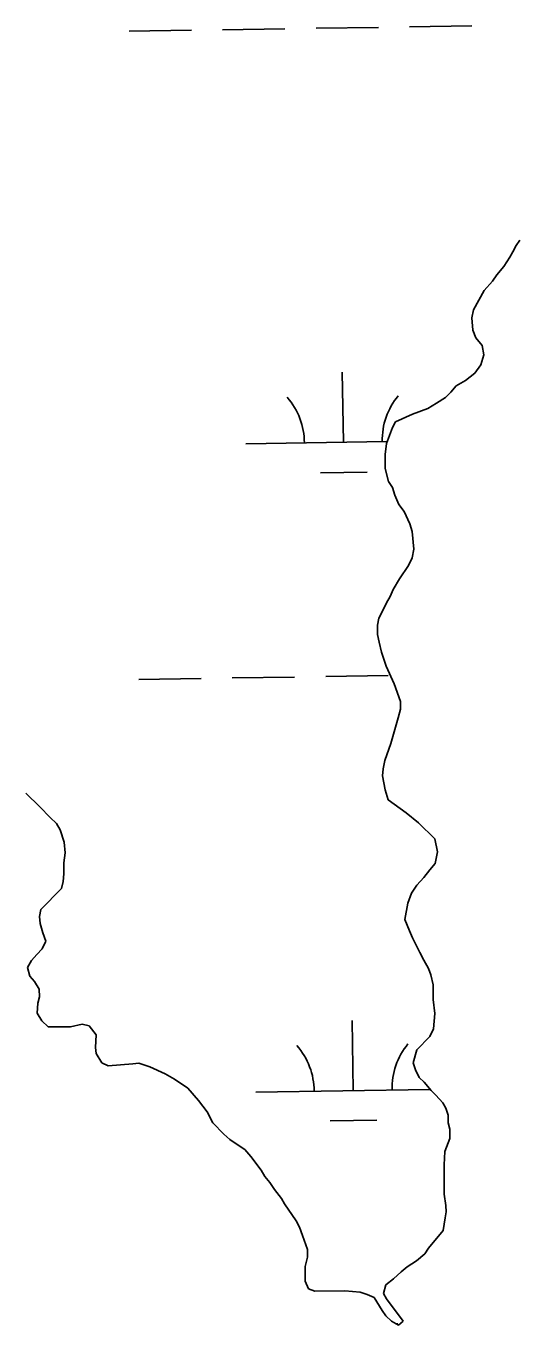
# Model space of a CAD drawing. Extents: x 3807117 to 3845308, y 337856 to 363736.
# Drawn here: x 3841467 to 3841719, y 353514 to 354180 of the extents above; entities that cross this region are included whole.
import ezdxf

# ---------------------------------------------------------------- set-up
doc = ezdxf.new("R2010")
doc.units = 0
doc.layers.add('V-TOPO-SHOR', color=7, linetype='Continuous')
doc.layers.add('V-WETL-SWMP', color=7, linetype='Continuous')

msp = doc.modelspace()

# ---------------------------------------------------------------- linework, layer by layer
at = {"layer": 'V-TOPO-SHOR'}
for p, q in [((3841720.93, 354070.34), (3841718.98, 354067.55)), ((3841715.86, 354061.57), (3841712.73, 354056.79)), ((3841717.42, 354064.36), (3841715.86, 354061.57)), ((3841718.98, 354067.55), (3841717.42, 354064.36)), ((3841712.73, 354056.79), (3841709.2, 354052.39)), ((3841706.85, 354049.2), (3841702.54, 354044.41)), ((3841709.2, 354052.39), (3841706.85, 354049.2)), ((3841702.54, 354044.41), (3841697.08, 354034.45)), ((3841697.08, 354034.45), (3841696.32, 354030.47)), ((3841696.32, 354030.47), (3841696.78, 354024.14)), ((3841696.78, 354024.14), (3841698.4, 354020.19)), ((3841698.4, 354020.19), (3841701.6, 354016.25)), ((3841701.6, 354016.25), (3841702.44, 354011.5)), ((3841702.44, 354011.5), (3841700.9, 354006.33)), ((3841697.77, 354001.95), (3841693.05, 353998.33)), ((3841700.9, 354006.33), (3841697.77, 354001.95)), ((3841688.31, 353995.52), (3841685.57, 353992.32)), ((3841693.05, 353998.33), (3841688.31, 353995.52)), ((3841682.82, 353989.52), (3841678.09, 353986.7)), ((3841685.57, 353992.32), (3841682.82, 353989.52)), ((3841673.75, 353983.89), (3841665.85, 353981.04)), ((3841678.09, 353986.7), (3841673.75, 353983.89)), ((3841657.17, 353977), (3841655.6, 353974.21)), ((3841665.85, 353981.04), (3841657.17, 353977)), ((3841655.6, 353974.21), (3841652.51, 353965.86)), ((3841652.51, 353965.86), (3841651.77, 353960.3)), ((3841651.77, 353960.3), (3841651.83, 353953.17)), ((3841651.83, 353953.17), (3841653.48, 353946.44)), ((3841653.48, 353946.44), (3841655.49, 353943.29)), ((3841655.49, 353943.29), (3841656.71, 353939.33)), ((3841656.71, 353939.33), (3841658.74, 353934.6)), ((3841658.74, 353934.6), (3841661.55, 353931.05)), ((3841661.55, 353931.05), (3841664.38, 353924.74)), ((3841664.38, 353924.74), (3841665.6, 353920.78)), ((3841665.6, 353920.78), (3841666.48, 353911.67)), ((3841666.48, 353911.67), (3841665.73, 353907.31)), ((3841663.78, 353903.32), (3841659.09, 353896.54)), ((3841665.73, 353907.31), (3841663.78, 353903.32)), ((3841659.09, 353896.54), (3841655.96, 353890.96)), ((3841655.96, 353890.96), (3841654.41, 353887.38)), ((3841652.46, 353884.19), (3841650.52, 353879.82)), ((3841654.41, 353887.38), (3841652.46, 353884.19)), ((3841648.57, 353876.23), (3841647.81, 353872.66)), ((3841650.52, 353879.82), (3841648.57, 353876.23)), ((3841647.81, 353872.66), (3841647.85, 353867.9)), ((3841647.85, 353867.9), (3841648.68, 353863.94)), ((3841648.68, 353863.94), (3841649.91, 353858.8)), ((3841649.91, 353858.8), (3841652.36, 353851.69)), ((3841652.36, 353851.69), (3841656.4, 353842.61)), ((3841656.4, 353842.61), (3841659.66, 353833.52)), ((3841659.69, 353829.55), (3841658.54, 353825.18)), ((3841659.66, 353833.52), (3841659.69, 353829.55)), ((3841657.39, 353821.6), (3841654.7, 353812.07)), ((3841658.54, 353825.18), (3841657.39, 353821.6)), ((3841654.7, 353812.07), (3841651.61, 353803.32)), ((3841651.61, 353803.32), (3841650.85, 353798.95)), ((3841650.85, 353798.95), (3841650.49, 353795.38)), ((3841650.49, 353795.38), (3841651.74, 353788.25)), ((3841651.74, 353788.25), (3841653.38, 353783.11)), ((3841474.62, 353779.51), (3841467.42, 353786.58)), ((3841653.38, 353783.11), (3841662.55, 353776.46)), ((3841479.83, 353774.01), (3841474.62, 353779.51)), ((3841662.55, 353776.46), (3841668.94, 353771.36)), ((3841483.03, 353770.86), (3841479.83, 353774.01)), ((3841485.04, 353767.71), (3841483.03, 353770.86)), ((3841668.94, 353771.36), (3841677.34, 353763.12)), ((3841487.08, 353761.39), (3841485.04, 353767.71)), ((3841677.34, 353763.12), (3841678.59, 353756.39)), ((3841486.78, 353750.68), (3841487.52, 353755.84)), ((3841487.52, 353755.84), (3841487.08, 353761.39)), ((3841678.59, 353756.39), (3841677.46, 353750.43)), ((3841486.83, 353745.13), (3841486.78, 353750.68)), ((3841677.46, 353750.43), (3841674.71, 353747.23)), ((3841486.47, 353741.16), (3841486.83, 353745.13)), ((3841671.58, 353743.24), (3841668.05, 353739.25)), ((3841674.71, 353747.23), (3841671.58, 353743.24)), ((3841475.1, 353726.79), (3841485.71, 353737.59)), ((3841485.71, 353737.59), (3841486.47, 353741.16)), ((3841665.31, 353735.26), (3841663.37, 353730.09)), ((3841668.05, 353739.25), (3841665.31, 353735.26)), ((3841663.37, 353730.09), (3841661.86, 353721.75)), ((3841474.34, 353723.21), (3841475.1, 353726.79)), ((3841474.77, 353719.65), (3841474.34, 353723.21)), ((3841661.86, 353721.75), (3841664.29, 353715.82)), ((3841476, 353714.91), (3841474.77, 353719.65)), ((3841477.63, 353710.56), (3841476, 353714.91)), ((3841664.29, 353715.82), (3841665.91, 353712.27)), ((3841475.68, 353706.58), (3841477.63, 353710.56)), ((3841665.91, 353712.27), (3841669.55, 353704.77)), ((3841470.19, 353700.58), (3841472.93, 353703.78)), ((3841472.93, 353703.78), (3841475.68, 353706.58)), ((3841669.55, 353704.77), (3841671.57, 353700.82)), ((3841468.24, 353697), (3841470.19, 353700.58)), ((3841469.47, 353692.65), (3841468.24, 353697)), ((3841671.57, 353700.82), (3841673.98, 353696.49)), ((3841673.98, 353696.49), (3841675.2, 353693.33)), ((3841471.87, 353689.89), (3841469.47, 353692.65)), ((3841474.28, 353685.95), (3841471.87, 353689.89)), ((3841675.2, 353693.33), (3841676.44, 353688.18)), ((3841473.56, 353678.81), (3841474.32, 353681.99)), ((3841474.32, 353681.99), (3841474.28, 353685.95)), ((3841676.44, 353688.18), (3841676.51, 353680.65)), ((3841473.21, 353673.65), (3841473.56, 353678.81)), ((3841676.51, 353680.65), (3841677.36, 353673.52)), ((3841475.62, 353669.71), (3841473.21, 353673.65)), ((3841478.82, 353666.57), (3841475.62, 353669.71)), ((3841677.36, 353673.52), (3841676.64, 353665.59)), ((3841490.32, 353666.67), (3841478.82, 353666.57)), ((3841496.25, 353667.92), (3841490.32, 353666.67)), ((3841499.83, 353667.15), (3841496.25, 353667.92)), ((3841503.44, 353662.43), (3841499.83, 353667.15)), ((3841503.1, 353656.08), (3841503.44, 353662.43)), ((3841674.7, 353661.61), (3841668.02, 353654.81)), ((3841676.64, 353665.59), (3841674.7, 353661.61)), ((3841503.52, 353652.92), (3841503.1, 353656.08)), ((3841506.34, 353648.19), (3841503.52, 353652.92)), ((3841668.02, 353654.81), (3841666.1, 353648.05)), ((3841509.53, 353646.63), (3841506.34, 353648.19)), ((3841522.2, 353647.54), (3841509.53, 353646.63)), ((3841525.37, 353647.96), (3841522.2, 353647.54)), ((3841530.94, 353646.03), (3841525.37, 353647.96)), ((3841538.9, 353642.54), (3841530.94, 353646.03)), ((3841543.68, 353639.8), (3841538.9, 353642.54)), ((3841666.1, 353648.05), (3841667.32, 353644.49)), ((3841667.32, 353644.49), (3841669.34, 353640.55)), ((3841550.46, 353635.11), (3841543.68, 353639.8)), ((3841556.07, 353628.82), (3841550.46, 353635.11)), ((3841669.34, 353640.55), (3841671.74, 353638.19)), ((3841671.74, 353638.19), (3841675.35, 353633.86)), ((3841560.48, 353622.91), (3841556.07, 353628.82)), ((3841675.35, 353633.86), (3841677.75, 353631.51)), ((3841677.75, 353631.51), (3841681.35, 353627.58)), ((3841563.31, 353617.39), (3841560.48, 353622.91)), ((3841681.35, 353627.58), (3841682.96, 353624.82)), ((3841682.96, 353624.82), (3841684.18, 353621.26)), ((3841568.91, 353611.49), (3841563.31, 353617.39)), ((3841684.18, 353621.26), (3841684.22, 353617.29)), ((3841684.22, 353617.29), (3841685.04, 353614.13)), ((3841572.11, 353608.74), (3841568.91, 353611.49)), ((3841576.89, 353605.62), (3841572.11, 353608.74)), ((3841685.08, 353609.37), (3841682.37, 353602.61)), ((3841685.04, 353614.13), (3841685.08, 353609.37)), ((3841579.69, 353603.66), (3841576.89, 353605.62)), ((3841582.89, 353600.12), (3841579.69, 353603.66)), ((3841682.37, 353602.61), (3841682.03, 353595.87)), ((3841588.11, 353593.03), (3841582.89, 353600.12)), ((3841682.03, 353595.87), (3841682.17, 353580.81)), ((3841590.12, 353589.88), (3841588.11, 353593.03)), ((3841592.53, 353586.73), (3841590.12, 353589.88)), ((3841594.94, 353583.18), (3841592.53, 353586.73)), ((3841598.55, 353578.46), (3841594.94, 353583.18)), ((3841600.16, 353575.7), (3841598.55, 353578.46)), ((3841606.18, 353567.03), (3841600.16, 353575.7)), ((3841682.17, 353580.81), (3841683.02, 353574.87)), ((3841682.68, 353568.52), (3841681.55, 353562.17)), ((3841683.05, 353571.7), (3841682.68, 353568.52)), ((3841683.02, 353574.87), (3841683.05, 353571.7)), ((3841607.8, 353563.88), (3841606.18, 353567.03)), ((3841609.42, 353559.53), (3841607.8, 353563.88)), ((3841681.55, 353562.17), (3841674.1, 353552.98)), ((3841611.87, 353552.42), (3841609.42, 353559.53)), ((3841610.76, 353543.69), (3841611.9, 353548.45)), ((3841611.9, 353548.45), (3841611.87, 353552.42)), ((3841672.14, 353550.19), (3841667.81, 353546.58)), ((3841674.1, 353552.98), (3841672.14, 353550.19)), ((3841610.82, 353536.15), (3841610.76, 353543.69)), ((3841663.09, 353543.37), (3841659.94, 353540.96)), ((3841667.81, 353546.58), (3841663.09, 353543.37)), ((3841612.45, 353532.21), (3841610.82, 353536.15)), ((3841656, 353537.36), (3841652.07, 353534.15)), ((3841659.94, 353540.96), (3841656, 353537.36)), ((3841615.63, 353531.04), (3841612.45, 353532.21)), ((3841631.09, 353531.19), (3841615.63, 353531.04)), ((3841639.02, 353530.46), (3841631.09, 353531.19)), ((3841642.6, 353529.31), (3841639.02, 353530.46)), ((3841646.18, 353527.75), (3841642.6, 353529.31)), ((3841652.07, 353534.15), (3841650.92, 353529.78)), ((3841650.92, 353529.78), (3841652.53, 353527.02)), ((3841650.21, 353521.05), (3841646.18, 353527.75)), ((3841652.53, 353527.02), (3841660.96, 353515.6)), ((3841652.21, 353518.3), (3841650.21, 353521.05)), ((3841655.01, 353515.55), (3841652.21, 353518.3)), ((3841658.6, 353513.6), (3841655.01, 353515.55)), ((3841660.96, 353515.6), (3841658.6, 353513.6))]:
    msp.add_line(p, q, dxfattribs=at)
at = {"layer": 'V-WETL-SWMP'}
for p, q in [((3841520.33, 354177.53), (3841552.33, 354178.01)), ((3841568.32, 354178.25), (3841600.32, 354178.73)), ((3841616.32, 354178.97), (3841648.32, 354179.45)), ((3841664.31, 354179.69), (3841696.31, 354180.17)), ((3841720.93, 354070.34), (3841718.98, 354067.55)), ((3841715.86, 354061.57), (3841712.73, 354056.79)), ((3841717.42, 354064.36), (3841715.86, 354061.57)), ((3841718.98, 354067.55), (3841717.42, 354064.36)), ((3841712.73, 354056.79), (3841709.2, 354052.39)), ((3841706.85, 354049.2), (3841702.54, 354044.41)), ((3841709.2, 354052.39), (3841706.85, 354049.2)), ((3841702.54, 354044.41), (3841697.08, 354034.45)), ((3841697.08, 354034.45), (3841696.32, 354030.47)), ((3841696.32, 354030.47), (3841696.78, 354024.14)), ((3841696.78, 354024.14), (3841698.4, 354020.19)), ((3841698.4, 354020.19), (3841701.6, 354016.25)), ((3841701.6, 354016.25), (3841702.44, 354011.5)), ((3841702.44, 354011.5), (3841700.9, 354006.33)), ((3841630.35, 353966.55), (3841629.81, 354002.55)), ((3841697.77, 354001.95), (3841693.05, 353998.33)), ((3841700.9, 354006.33), (3841697.77, 354001.95)), ((3841688.31, 353995.52), (3841685.57, 353992.32)), ((3841693.05, 353998.33), (3841688.31, 353995.52)), ((3841682.82, 353989.52), (3841678.09, 353986.7)), ((3841685.57, 353992.32), (3841682.82, 353989.52)), ((3841673.75, 353983.89), (3841665.85, 353981.04)), ((3841678.09, 353986.7), (3841673.75, 353983.89)), ((3841657.17, 353977), (3841655.6, 353974.21)), ((3841665.85, 353981.04), (3841657.17, 353977)), ((3841655.6, 353974.21), (3841652.51, 353965.86)), ((3841580.35, 353965.8), (3841652.89, 353966.89)), ((3841652.51, 353965.86), (3841651.77, 353960.3)), ((3841651.77, 353960.3), (3841651.83, 353953.17)), ((3841618.58, 353950.94), (3841642.58, 353951.3)), ((3841651.83, 353953.17), (3841653.48, 353946.44)), ((3841653.48, 353946.44), (3841655.49, 353943.29)), ((3841655.49, 353943.29), (3841656.71, 353939.33)), ((3841656.71, 353939.33), (3841658.74, 353934.6)), ((3841658.74, 353934.6), (3841661.55, 353931.05)), ((3841661.55, 353931.05), (3841664.38, 353924.74)), ((3841664.38, 353924.74), (3841665.6, 353920.78)), ((3841665.6, 353920.78), (3841666.48, 353911.67)), ((3841666.48, 353911.67), (3841665.73, 353907.31)), ((3841663.78, 353903.32), (3841659.09, 353896.54)), ((3841665.73, 353907.31), (3841663.78, 353903.32)), ((3841659.09, 353896.54), (3841655.96, 353890.96)), ((3841655.96, 353890.96), (3841654.41, 353887.38)), ((3841652.46, 353884.19), (3841650.52, 353879.82)), ((3841654.41, 353887.38), (3841652.46, 353884.19)), ((3841648.57, 353876.23), (3841647.81, 353872.66)), ((3841650.52, 353879.82), (3841648.57, 353876.23)), ((3841647.81, 353872.66), (3841647.85, 353867.9)), ((3841647.85, 353867.9), (3841648.68, 353863.94)), ((3841648.68, 353863.94), (3841649.91, 353858.8)), ((3841649.91, 353858.8), (3841652.36, 353851.69)), ((3841652.36, 353851.69), (3841656.4, 353842.61)), ((3841525.31, 353844.89), (3841557.31, 353845.37)), ((3841573.31, 353845.61), (3841605.3, 353846.09)), ((3841621.3, 353846.33), (3841653.3, 353846.81)), ((3841656.4, 353842.61), (3841659.66, 353833.52)), ((3841659.69, 353829.55), (3841658.54, 353825.18)), ((3841659.66, 353833.52), (3841659.69, 353829.55)), ((3841657.39, 353821.6), (3841654.7, 353812.07)), ((3841658.54, 353825.18), (3841657.39, 353821.6)), ((3841654.7, 353812.07), (3841651.61, 353803.32)), ((3841651.61, 353803.32), (3841650.85, 353798.95)), ((3841650.85, 353798.95), (3841650.49, 353795.38)), ((3841650.49, 353795.38), (3841651.74, 353788.25)), ((3841651.74, 353788.25), (3841653.38, 353783.11)), ((3841474.62, 353779.51), (3841467.42, 353786.58)), ((3841653.38, 353783.11), (3841662.55, 353776.46)), ((3841479.83, 353774.01), (3841474.62, 353779.51)), ((3841662.55, 353776.46), (3841668.94, 353771.36)), ((3841483.03, 353770.86), (3841479.83, 353774.01)), ((3841485.04, 353767.71), (3841483.03, 353770.86)), ((3841668.94, 353771.36), (3841677.34, 353763.12)), ((3841487.08, 353761.39), (3841485.04, 353767.71)), ((3841677.34, 353763.12), (3841678.59, 353756.39)), ((3841486.78, 353750.68), (3841487.52, 353755.84)), ((3841487.52, 353755.84), (3841487.08, 353761.39)), ((3841678.59, 353756.39), (3841677.46, 353750.43)), ((3841486.83, 353745.13), (3841486.78, 353750.68)), ((3841677.46, 353750.43), (3841674.71, 353747.23)), ((3841486.47, 353741.16), (3841486.83, 353745.13)), ((3841671.58, 353743.24), (3841668.05, 353739.25)), ((3841674.71, 353747.23), (3841671.58, 353743.24)), ((3841475.1, 353726.79), (3841485.71, 353737.59)), ((3841485.71, 353737.59), (3841486.47, 353741.16)), ((3841665.31, 353735.26), (3841663.37, 353730.09)), ((3841668.05, 353739.25), (3841665.31, 353735.26)), ((3841663.37, 353730.09), (3841661.86, 353721.75)), ((3841474.34, 353723.21), (3841475.1, 353726.79)), ((3841474.77, 353719.65), (3841474.34, 353723.21)), ((3841661.86, 353721.75), (3841664.29, 353715.82)), ((3841476, 353714.91), (3841474.77, 353719.65)), ((3841477.63, 353710.56), (3841476, 353714.91)), ((3841664.29, 353715.82), (3841665.91, 353712.27)), ((3841475.68, 353706.58), (3841477.63, 353710.56)), ((3841665.91, 353712.27), (3841669.55, 353704.77)), ((3841470.19, 353700.58), (3841472.93, 353703.78)), ((3841472.93, 353703.78), (3841475.68, 353706.58)), ((3841669.55, 353704.77), (3841671.57, 353700.82)), ((3841468.24, 353697), (3841470.19, 353700.58)), ((3841469.47, 353692.65), (3841468.24, 353697)), ((3841671.57, 353700.82), (3841673.98, 353696.49)), ((3841673.98, 353696.49), (3841675.2, 353693.33)), ((3841471.87, 353689.89), (3841469.47, 353692.65)), ((3841474.28, 353685.95), (3841471.87, 353689.89)), ((3841675.2, 353693.33), (3841676.44, 353688.18)), ((3841473.56, 353678.81), (3841474.32, 353681.99)), ((3841474.32, 353681.99), (3841474.28, 353685.95)), ((3841676.44, 353688.18), (3841676.51, 353680.65)), ((3841473.21, 353673.65), (3841473.56, 353678.81)), ((3841676.51, 353680.65), (3841677.36, 353673.52)), ((3841475.62, 353669.71), (3841473.21, 353673.65)), ((3841478.82, 353666.57), (3841475.62, 353669.71)), ((3841635.33, 353633.91), (3841634.79, 353669.91)), ((3841677.36, 353673.52), (3841676.64, 353665.59)), ((3841490.32, 353666.67), (3841478.82, 353666.57)), ((3841496.25, 353667.92), (3841490.32, 353666.67)), ((3841499.83, 353667.15), (3841496.25, 353667.92)), ((3841503.44, 353662.43), (3841499.83, 353667.15)), ((3841503.1, 353656.08), (3841503.44, 353662.43)), ((3841674.7, 353661.61), (3841668.02, 353654.81)), ((3841676.64, 353665.59), (3841674.7, 353661.61)), ((3841503.52, 353652.92), (3841503.1, 353656.08)), ((3841506.34, 353648.19), (3841503.52, 353652.92)), ((3841668.02, 353654.81), (3841666.1, 353648.05)), ((3841509.53, 353646.63), (3841506.34, 353648.19)), ((3841522.2, 353647.54), (3841509.53, 353646.63)), ((3841525.37, 353647.96), (3841522.2, 353647.54)), ((3841530.94, 353646.03), (3841525.37, 353647.96)), ((3841538.9, 353642.54), (3841530.94, 353646.03)), ((3841543.68, 353639.8), (3841538.9, 353642.54)), ((3841666.1, 353648.05), (3841667.32, 353644.49)), ((3841667.32, 353644.49), (3841669.34, 353640.55)), ((3841550.46, 353635.11), (3841543.68, 353639.8)), ((3841556.07, 353628.82), (3841550.46, 353635.11)), ((3841669.34, 353640.55), (3841671.74, 353638.19)), ((3841671.74, 353638.19), (3841675.35, 353633.86)), ((3841560.48, 353622.91), (3841556.07, 353628.82)), ((3841585.34, 353633.16), (3841674.81, 353634.5)), ((3841675.35, 353633.86), (3841677.75, 353631.51)), ((3841677.75, 353631.51), (3841681.35, 353627.58)), ((3841563.31, 353617.39), (3841560.48, 353622.91)), ((3841681.35, 353627.58), (3841682.96, 353624.82)), ((3841682.96, 353624.82), (3841684.18, 353621.26)), ((3841568.91, 353611.49), (3841563.31, 353617.39)), ((3841623.56, 353618.3), (3841647.56, 353618.66)), ((3841684.18, 353621.26), (3841684.22, 353617.29)), ((3841684.22, 353617.29), (3841685.04, 353614.13)), ((3841572.11, 353608.74), (3841568.91, 353611.49)), ((3841576.89, 353605.62), (3841572.11, 353608.74)), ((3841685.08, 353609.37), (3841682.37, 353602.61)), ((3841685.04, 353614.13), (3841685.08, 353609.37)), ((3841579.69, 353603.66), (3841576.89, 353605.62)), ((3841582.89, 353600.12), (3841579.69, 353603.66)), ((3841682.37, 353602.61), (3841682.03, 353595.87)), ((3841588.11, 353593.03), (3841582.89, 353600.12)), ((3841682.03, 353595.87), (3841682.17, 353580.81)), ((3841590.12, 353589.88), (3841588.11, 353593.03)), ((3841592.53, 353586.73), (3841590.12, 353589.88)), ((3841594.94, 353583.18), (3841592.53, 353586.73)), ((3841598.55, 353578.46), (3841594.94, 353583.18)), ((3841600.16, 353575.7), (3841598.55, 353578.46)), ((3841606.18, 353567.03), (3841600.16, 353575.7)), ((3841682.17, 353580.81), (3841683.02, 353574.87)), ((3841682.68, 353568.52), (3841681.55, 353562.17)), ((3841683.05, 353571.7), (3841682.68, 353568.52)), ((3841683.02, 353574.87), (3841683.05, 353571.7)), ((3841607.8, 353563.88), (3841606.18, 353567.03)), ((3841609.42, 353559.53), (3841607.8, 353563.88)), ((3841681.55, 353562.17), (3841674.1, 353552.98)), ((3841611.87, 353552.42), (3841609.42, 353559.53)), ((3841610.76, 353543.69), (3841611.9, 353548.45)), ((3841611.9, 353548.45), (3841611.87, 353552.42)), ((3841672.14, 353550.19), (3841667.81, 353546.58)), ((3841674.1, 353552.98), (3841672.14, 353550.19)), ((3841610.82, 353536.15), (3841610.76, 353543.69)), ((3841663.09, 353543.37), (3841659.94, 353540.96)), ((3841667.81, 353546.58), (3841663.09, 353543.37)), ((3841612.45, 353532.21), (3841610.82, 353536.15)), ((3841656, 353537.36), (3841652.07, 353534.15)), ((3841659.94, 353540.96), (3841656, 353537.36)), ((3841615.63, 353531.04), (3841612.45, 353532.21)), ((3841631.09, 353531.19), (3841615.63, 353531.04)), ((3841639.02, 353530.46), (3841631.09, 353531.19)), ((3841642.6, 353529.31), (3841639.02, 353530.46)), ((3841646.18, 353527.75), (3841642.6, 353529.31)), ((3841652.07, 353534.15), (3841650.92, 353529.78)), ((3841650.92, 353529.78), (3841652.53, 353527.02)), ((3841650.21, 353521.05), (3841646.18, 353527.75)), ((3841652.53, 353527.02), (3841660.96, 353515.6)), ((3841652.21, 353518.3), (3841650.21, 353521.05)), ((3841655.01, 353515.55), (3841652.21, 353518.3)), ((3841658.6, 353513.6), (3841655.01, 353515.55)), ((3841660.96, 353515.6), (3841658.6, 353513.6)), ((3841657.56, 353514.16), (3841658.28, 353514.17))]:
    msp.add_line(p, q, dxfattribs=at)
for centre, start, end in [((3841575.1, 353966.2), 0.08653, 41.63019), ((3841685.58, 353967.85), 140.08653, 181.63019), ((3841580.09, 353633.56), 0.08653, 41.63019), ((3841690.56, 353635.21), 140.08653, 181.63019)]:
    msp.add_arc(centre, 35.25, start, end, dxfattribs=at)

doc.saveas('drawing.dxf')
